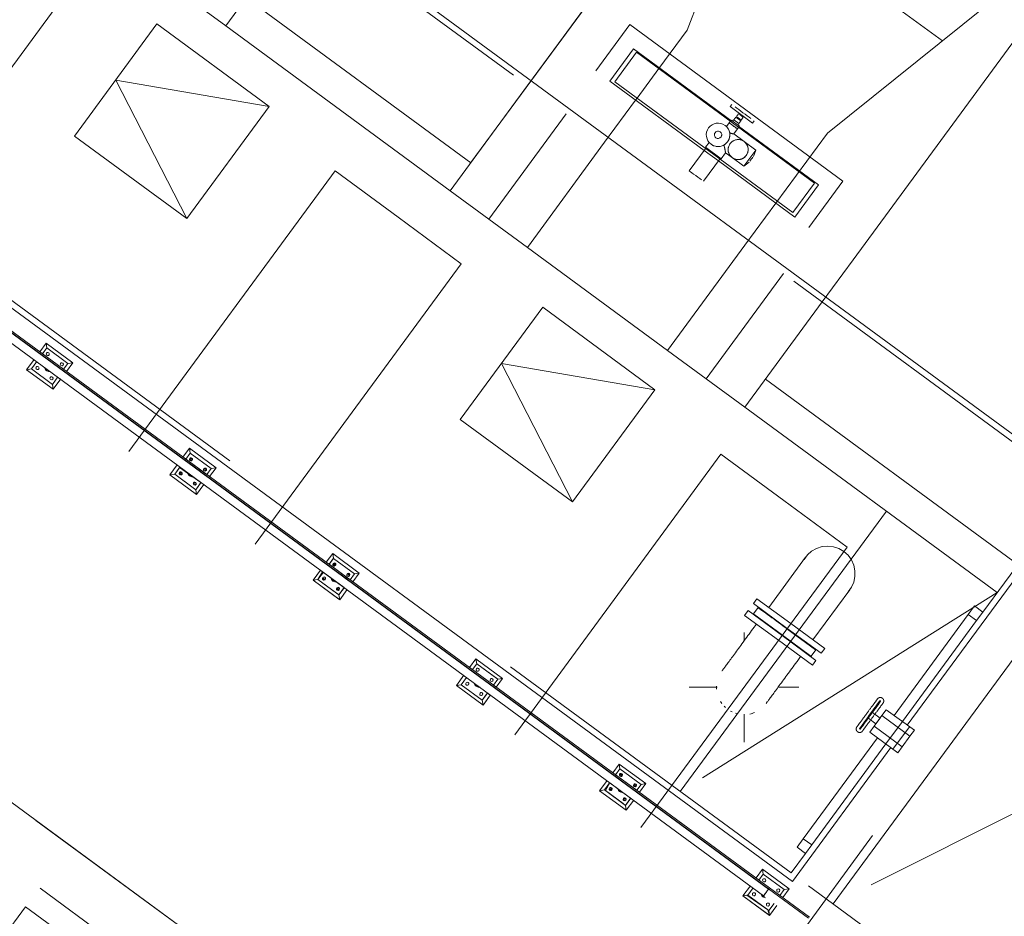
# Model space of a CAD drawing. Header units: metres. Extents: x 135583 to 135939, y 457896 to 458258.
# Tile 262 of 599: x 135781.84 to 135787.5, y 457931.47 to 457936.62. Entities that reach past the tile are written whole.
import ezdxf

# ---------------------------------------------------------------- set-up
doc = ezdxf.new("R2010")
doc.units = ezdxf.units.M
doc.linetypes.add('Hidden', pattern=[4, 2, -2])
doc.layers.add('NIEUWE INSTALLATIE', color=250, linetype='Continuous', lineweight=0)

msp = doc.modelspace()

# ---------------------------------------------------------------- linework, layer by layer
at = {"layer": 'NIEUWE INSTALLATIE', "linetype": 'Hidden'}
for p, q in [((135793.8458, 457941.6056), (135786.2969, 457931.3305)), ((135787.9013, 457933.9365), (135778.9962, 457940.4789)), ((135786.2731, 457931.7203), (135777.368, 457938.2627)), ((135784.4327, 457935.8023), (135785.8949, 457937.7927)), ((135784.4327, 457935.8023), (135785.8949, 457937.7927)), ((135784.9362, 457936.4871), (135785.8755, 457937.7657)), ((135784.9362, 457936.4871), (135785.8755, 457937.7657)), ((135786.0965, 457937.6442), (135785.6753, 457936.5643)), ((135786.0965, 457937.6442), (135785.6753, 457936.5643)), ((135787.142, 457936.5015), (135785.9829, 457937.353)), ((135787.142, 457936.5015), (135785.9829, 457937.353)), ((135783.4689, 457937.1929), (135783.0248, 457936.5884)), ((135783.4689, 457937.1929), (135783.0248, 457936.5884)), ((135775.4878, 457936.759), (135796.2394, 457921.5132)), ((135796.2394, 457921.5132), (135775.4878, 457936.759)), ((135775.4878, 457936.759), (135796.2394, 457921.5132)), ((135783.0248, 457936.5884), (135782.8032, 457936.7513)), ((135783.0248, 457936.5884), (135782.8032, 457936.7513)), ((135783.1432, 457936.7496), (135784.4329, 457935.8021)), ((135783.1432, 457936.7496), (135784.4329, 457935.8021)), ((135786.4812, 457935.9722), (135787.3859, 457936.6969)), ((135786.4812, 457935.9722), (135787.3859, 457936.6969)), ((135782.156, 457935.9548), (135782.6297, 457936.5995)), ((135782.6297, 457936.5995), (135783.2744, 457936.1259)), ((135784.3145, 457935.6409), (135783.0248, 457936.5884)), ((135784.3145, 457935.6409), (135783.0248, 457936.5884)), ((135785.6753, 457936.5643), (135785.5126, 457936.3428)), ((135785.6753, 457936.5643), (135785.5126, 457936.3428)), ((135787.5679, 457936.5223), (135786.6286, 457935.2438)), ((135787.5679, 457936.5223), (135786.6286, 457935.2438)), ((135784.7586, 457936.2454), (135784.9362, 457936.4871)), ((135784.7586, 457936.2454), (135784.9362, 457936.4871)), ((135785.2602, 457936.2677), (135785.3845, 457936.4369)), ((135785.2602, 457936.2677), (135785.3845, 457936.4369)), ((135785.3845, 457936.4369), (135786.408, 457935.685)), ((135785.3845, 457936.4369), (135786.408, 457935.685)), ((135775.5116, 457936.3692), (135795.8603, 457921.4195)), ((135775.5116, 457936.3692), (135795.8603, 457921.4195)), ((135785.5126, 457936.3428), (135785.3883, 457936.1736)), ((135785.5126, 457936.3428), (135785.3883, 457936.1736)), ((135784.3145, 457935.6409), (135784.7586, 457936.2454)), ((135784.3145, 457935.6409), (135784.7586, 457936.2454)), ((135786.2836, 457935.5158), (135785.2602, 457936.2677)), ((135786.2836, 457935.5158), (135785.2602, 457936.2677)), ((135785.3794, 457936.1615), (135785.2018, 457935.9197)), ((135785.3794, 457936.1615), (135785.2018, 457935.9197)), ((135785.3883, 457936.1736), (135785.3794, 457936.1615)), ((135785.3883, 457936.1736), (135785.3794, 457936.1615)), ((135783.2744, 457936.1259), (135782.8008, 457935.4812)), ((135784.9802, 457936.0826), (135784.5361, 457935.4781)), ((135784.9802, 457936.0826), (135784.5361, 457935.4781)), ((135782.8008, 457935.4812), (135782.156, 457935.9548)), ((135786.0077, 457935.3277), (135786.4812, 457935.9722)), ((135786.0077, 457935.3277), (135786.4812, 457935.9722)), ((135785.2018, 457935.9197), (135784.7577, 457935.3153)), ((135785.2018, 457935.9197), (135784.7577, 457935.3153)), ((135785.8553, 457935.8119), (135785.7742, 457935.8715)), ((135785.8553, 457935.8119), (135785.7742, 457935.8715)), ((135786.408, 457935.685), (135786.2836, 457935.5158)), ((135786.408, 457935.685), (135786.2836, 457935.5158)), ((135784.5361, 457935.4781), (135784.3145, 457935.6409)), ((135784.5361, 457935.4781), (135784.3145, 457935.6409)), ((135784.7577, 457935.3153), (135784.5361, 457935.4781)), ((135784.7577, 457935.3153), (135784.5361, 457935.4781)), ((135785.5636, 457934.7232), (135784.7577, 457935.3153)), ((135785.5636, 457934.7232), (135784.7577, 457935.3153)), ((135784.7578, 457935.3153), (135785.5636, 457934.7233)), ((135784.7578, 457935.3153), (135785.5636, 457934.7233)), ((135785.5636, 457934.7232), (135786.0077, 457935.3277)), ((135785.5636, 457934.7232), (135786.0077, 457935.3277)), ((135786.6286, 457935.2438), (135786.4509, 457935.002)), ((135786.6286, 457935.2438), (135786.4509, 457935.002)), ((135786.2293, 457935.1649), (135785.7853, 457934.5604)), ((135786.2293, 457935.1649), (135785.7853, 457934.5604)), ((135786.4509, 457935.002), (135786.0069, 457934.3976)), ((135786.4509, 457935.002), (135786.0069, 457934.3976)), ((135784.3722, 457934.3266), (135784.8459, 457934.9713)), ((135784.8459, 457934.9713), (135785.4906, 457934.4977)), ((135785.7853, 457934.5604), (135785.5636, 457934.7232)), ((135785.7853, 457934.5604), (135785.5636, 457934.7232)), ((135786.0069, 457934.3976), (135785.7853, 457934.5604)), ((135786.0069, 457934.3976), (135785.7853, 457934.5604)), ((135786.1253, 457934.5588), (135787.5756, 457933.4932)), ((135786.1253, 457934.5588), (135787.5756, 457933.4932)), ((135785.4906, 457934.4977), (135785.0169, 457933.853)), ((135787.4572, 457933.3321), (135786.0069, 457934.3976)), ((135787.4572, 457933.3321), (135786.0069, 457934.3976)), ((135785.0169, 457933.853), (135784.3722, 457934.3266)), ((135787.3743, 457933.2192), (135787.9013, 457933.9365)), ((135785.6364, 457932.188), (135786.8206, 457933.7998)), ((135785.6364, 457932.188), (135786.8206, 457933.7998)), ((135787.4572, 457933.3321), (135785.6364, 457932.188)), ((135787.4572, 457933.3321), (135785.6364, 457932.188)), ((135787.699, 457933.1545), (135786.5148, 457931.5427)), ((135787.699, 457933.1545), (135786.5148, 457931.5427)), ((135788.5209, 457932.5506), (135786.5148, 457931.5427)), ((135788.5209, 457932.5506), (135786.5148, 457931.5427)), ((135786.8178, 457932.4617), (135786.9125, 457932.5906)), ((135786.8178, 457932.4617), (135786.9125, 457932.5906)), ((135786.9528, 457932.561), (135786.8581, 457932.4321)), ((135786.9528, 457932.561), (135786.8581, 457932.4321)), ((135786.2731, 457931.7203), (135786.356, 457931.8331)), ((135786.3738, 457931.6463), (135786.4745, 457931.5723)), ((135786.3738, 457931.6463), (135786.4745, 457931.5723)), ((135786.4745, 457931.5723), (135788.0057, 457930.4473)), ((135786.4745, 457931.5723), (135788.0057, 457930.4473))]:
    msp.add_line(p, q, dxfattribs=at)
at = {"layer": 'NIEUWE INSTALLATIE'}
for p, q in [((135787.9502, 457933.944), (135778.9887, 457940.5278)), ((135777.3191, 457938.2552), (135786.2806, 457931.6714)), ((135777.0896, 457938.2201), (135786.1149, 457931.5894)), ((135786.1435, 457931.6283), (135777.1571, 457938.2304)), ((135777.1583, 457938.2306), (135786.144, 457931.629)), ((135786.1487, 457931.6355), (135777.1695, 457938.2323)), ((135782.1622, 457936.8499), (135780.9781, 457935.2382)), ((135782.1622, 457936.8499), (135780.9781, 457935.2382)), ((135782.156, 457935.9548), (135782.6297, 457936.5995)), ((135782.6297, 457936.5995), (135782.156, 457935.9548)), ((135782.6297, 457936.5995), (135783.2744, 457936.1259)), ((135783.2744, 457936.1259), (135782.6297, 457936.5995)), ((135785.346, 457936.5956), (135785.1506, 457936.3297)), ((135786.5709, 457935.6957), (135785.346, 457936.5956)), ((135785.3673, 457936.4558), (135785.2312, 457936.2705)), ((135785.932, 457936.0409), (135785.3673, 457936.4558)), ((135783.2744, 457936.1259), (135782.3929, 457936.2772)), ((135782.8008, 457935.4812), (135782.3929, 457936.2772)), ((135785.2312, 457936.2705), (135785.7742, 457935.8715)), ((135783.2744, 457936.1259), (135782.8008, 457935.4812)), ((135782.8008, 457935.4812), (135783.2744, 457936.1259)), ((135785.9319, 457936.1365), (135785.923, 457936.1245)), ((135785.923, 457936.1245), (135786.052, 457936.0297)), ((135785.9446, 457936.0479), (135785.9338, 457936.0427)), ((135785.9564, 457936.0641), (135785.9446, 457936.0479)), ((135785.9446, 457936.0479), (135785.9725, 457936.0274)), ((135785.9564, 457936.0641), (135785.9843, 457936.0435)), ((135785.9706, 457936.0833), (135785.9587, 457936.0672)), ((135785.9866, 457936.0467), (135785.9985, 457936.0628)), ((135785.9168, 457936.0316), (135785.901, 457936.01)), ((135785.9281, 457936.0469), (135785.9168, 457936.0316)), ((135785.9168, 457936.0316), (135785.9652, 457935.9961)), ((135785.9281, 457936.0469), (135785.9764, 457936.0114)), ((135785.9439, 457935.967), (135785.9652, 457935.9961)), ((135785.9652, 457935.9961), (135785.9764, 457936.0114)), ((135786.4311, 457935.6743), (135785.9704, 457936.0128)), ((135785.9707, 457936.0156), (135785.9725, 457936.0274)), ((135785.9725, 457936.0274), (135785.9843, 457936.0435)), ((135786.052, 457936.0297), (135786.0608, 457936.0418)), ((135782.8008, 457935.4812), (135782.156, 457935.9548)), ((135782.156, 457935.9548), (135782.8008, 457935.4812)), ((135786.0027, 457935.9238), (135785.9439, 457935.967)), ((135785.7857, 457935.8878), (135785.6881, 457935.7548)), ((135785.802, 457935.9184), (135785.7817, 457935.8907)), ((135785.7817, 457935.8907), (135785.8712, 457935.825)), ((135786.0704, 457935.8741), (135786.0027, 457935.9238)), ((135785.7694, 457935.695), (135785.8671, 457935.828)), ((135785.8712, 457935.825), (135785.8963, 457935.8593)), ((135785.8963, 457935.8593), (135785.9346, 457935.8312)), ((135785.9346, 457935.8312), (135786.0023, 457935.7814)), ((135786.0704, 457935.8741), (135786.0023, 457935.7814)), ((135786.0562, 457935.838), (135786.0704, 457935.8741)), ((135785.8553, 457935.8119), (135786.2949, 457935.4889)), ((135786.0023, 457935.7814), (135786.0326, 457935.8057)), ((135782.469, 457934.1428), (135783.6531, 457935.7546)), ((135782.469, 457934.1428), (135783.6531, 457935.7546)), ((135783.6531, 457935.7546), (135784.0157, 457935.4882)), ((135783.6531, 457935.7546), (135784.0157, 457935.4882)), ((135786.2949, 457935.4889), (135786.4311, 457935.6743)), ((135786.3755, 457935.4297), (135786.5709, 457935.6957)), ((135784.0157, 457935.4882), (135784.3784, 457935.2217)), ((135784.0157, 457935.4882), (135784.3784, 457935.2217)), ((135784.3784, 457935.2217), (135783.1943, 457933.61)), ((135784.3784, 457935.2217), (135783.1943, 457933.61)), ((135784.3722, 457934.3266), (135784.8459, 457934.9713)), ((135784.8459, 457934.9713), (135784.3722, 457934.3266)), ((135784.8459, 457934.9713), (135785.4906, 457934.4977)), ((135785.4906, 457934.4977), (135784.8459, 457934.9713)), ((135781.9931, 457934.7654), (135781.9564, 457934.7155)), ((135781.9931, 457934.7654), (135781.9973, 457934.7375)), ((135782.1462, 457934.6529), (135781.9931, 457934.7654)), ((135781.9725, 457934.7036), (135781.9973, 457934.7375)), ((135781.9973, 457934.7375), (135782.1182, 457934.6487)), ((135781.9244, 457934.672), (135781.8806, 457934.6123)), ((135781.9085, 457934.6166), (135781.9406, 457934.6602)), ((135782.1182, 457934.6487), (135782.0934, 457934.6148)), ((135782.1095, 457934.603), (135782.1462, 457934.6529)), ((135782.1462, 457934.6529), (135782.1182, 457934.6487)), ((135785.4906, 457934.4977), (135784.6091, 457934.649)), ((135785.0169, 457933.853), (135784.6091, 457934.649)), ((135781.9085, 457934.6166), (135781.8806, 457934.6123)), ((135781.8806, 457934.6123), (135782.0337, 457934.4998)), ((135782.0294, 457934.5278), (135781.9085, 457934.6166)), ((135782.0614, 457934.5714), (135782.0294, 457934.5278)), ((135782.0337, 457934.4998), (135782.0294, 457934.5278)), ((135782.0337, 457934.4998), (135782.0776, 457934.5595)), ((135785.4906, 457934.4977), (135785.0169, 457933.853)), ((135785.0169, 457933.853), (135785.4906, 457934.4977)), ((135785.0169, 457933.853), (135784.3722, 457934.3266)), ((135784.3722, 457934.3266), (135785.0169, 457933.853)), ((135782.8162, 457934.1607), (135782.7795, 457934.1107)), ((135782.7956, 457934.0989), (135782.8205, 457934.1327)), ((135782.8202, 457934.1323), (135782.7956, 457934.0989)), ((135782.8162, 457934.1607), (135782.8205, 457934.1327)), ((135782.9693, 457934.0482), (135782.8162, 457934.1607)), ((135782.9414, 457934.0439), (135782.8202, 457934.1323)), ((135782.8205, 457934.1327), (135782.9414, 457934.0439)), ((135784.6851, 457932.5146), (135785.8693, 457934.1264)), ((135784.6851, 457932.5146), (135785.8693, 457934.1264)), ((135785.8693, 457934.1264), (135786.2319, 457933.86)), ((135785.8693, 457934.1264), (135786.2319, 457933.86)), ((135782.7956, 457934.0989), (135782.8977, 457934.0239)), ((135782.8249, 457934.0888), (135782.8221, 457934.1038)), ((135782.8221, 457934.1038), (135782.8348, 457934.0968)), ((135782.8291, 457934.0922), (135782.8249, 457934.0888)), ((135782.8348, 457934.0968), (135782.8291, 457934.0922)), ((135782.7467, 457934.0661), (135782.7037, 457934.0076)), ((135782.7317, 457934.0118), (135782.7037, 457934.0076)), ((135782.7317, 457934.0118), (135782.7628, 457934.0542)), ((135782.7603, 457934.0507), (135782.7317, 457934.0118)), ((135782.7317, 457934.0118), (135782.8383, 457933.9335)), ((135782.8526, 457933.923), (135782.7317, 457934.0118)), ((135782.7577, 457934.0158), (135782.7737, 457934.0228)), ((135782.7634, 457934.0088), (135782.7577, 457934.0158)), ((135782.8813, 457933.965), (135782.7603, 457934.0507)), ((135782.7737, 457934.0228), (135782.7634, 457934.0088)), ((135782.9118, 457934.0036), (135782.8827, 457934.0239)), ((135782.8827, 457934.0239), (135782.9113, 457934.0029)), ((135782.8977, 457934.0239), (135782.9165, 457934.0101)), ((135782.9121, 457934.0315), (135782.9008, 457934.0456)), ((135782.9008, 457934.0456), (135782.9147, 457934.0422)), ((135782.9147, 457934.0422), (135782.9121, 457934.0315)), ((135782.9165, 457934.0101), (135782.9414, 457934.0439)), ((135782.9414, 457934.0439), (135782.9165, 457934.0101)), ((135782.9326, 457933.9982), (135782.9693, 457934.0482)), ((135782.9693, 457934.0482), (135782.9414, 457934.0439)), ((135782.7037, 457934.0076), (135782.8568, 457933.8951)), ((135782.8383, 457933.959), (135782.8542, 457933.9636)), ((135782.8528, 457933.9509), (135782.8383, 457933.959)), ((135782.8837, 457933.9654), (135782.8526, 457933.923)), ((135782.8526, 457933.923), (135782.8813, 457933.965)), ((135782.8542, 457933.9636), (135782.8528, 457933.9509)), ((135782.9113, 457934.0029), (135782.9118, 457934.0036)), ((135782.8383, 457933.9335), (135782.8526, 457933.923)), ((135782.8568, 457933.8951), (135782.8526, 457933.923)), ((135782.8568, 457933.8951), (135782.8998, 457933.9535)), ((135786.9407, 457932.5699), (135787.9502, 457933.944)), ((135786.2319, 457933.86), (135786.5946, 457933.5936)), ((135786.2319, 457933.86), (135786.5946, 457933.5936)), ((135786.5946, 457933.5936), (135785.4104, 457931.9818)), ((135786.5946, 457933.5936), (135785.4104, 457931.9818)), ((135783.6394, 457933.5559), (135783.6027, 457933.506)), ((135783.6394, 457933.5559), (135783.6027, 457933.506)), ((135783.6027, 457933.506), (135783.6177, 457933.4949)), ((135783.6188, 457933.4941), (135783.6434, 457933.5298)), ((135783.6188, 457933.4941), (135783.6436, 457933.528)), ((135783.6434, 457933.5276), (135783.6188, 457933.4941)), ((135783.6434, 457933.5298), (135783.6394, 457933.5559)), ((135783.6394, 457933.5559), (135783.6436, 457933.528)), ((135783.7925, 457933.4434), (135783.6394, 457933.5559)), ((135783.7645, 457933.4392), (135783.6434, 457933.5276)), ((135783.6436, 457933.528), (135783.7645, 457933.4392)), ((135786.3561, 457933.5349), (135786.1444, 457933.2468)), ((135783.5697, 457933.4611), (135783.5269, 457933.4028)), ((135783.5688, 457933.4599), (135783.5542, 457933.4401)), ((135783.5548, 457933.4071), (135783.5804, 457933.4514)), ((135783.5548, 457933.4071), (135783.5858, 457933.4493)), ((135783.585, 457933.4481), (135783.5548, 457933.4071)), ((135783.5804, 457933.4514), (135783.5688, 457933.4599)), ((135783.7045, 457933.3603), (135783.585, 457933.4481)), ((135783.6141, 457933.4877), (135783.6027, 457933.4949)), ((135783.6027, 457933.4949), (135783.6136, 457933.487)), ((135783.6136, 457933.487), (135783.6141, 457933.4877)), ((135783.6177, 457933.4949), (135783.6188, 457933.4941)), ((135783.6188, 457933.4941), (135783.7208, 457933.4192)), ((135783.648, 457933.4841), (135783.6452, 457933.499)), ((135783.6452, 457933.499), (135783.6579, 457933.492)), ((135783.6579, 457933.492), (135783.6452, 457933.4936)), ((135783.6452, 457933.4936), (135783.648, 457933.4841)), ((135783.648, 457933.4841), (135783.6579, 457933.492)), ((135783.6522, 457933.4874), (135783.648, 457933.4841)), ((135783.6579, 457933.492), (135783.6522, 457933.4874)), ((135783.5542, 457933.4401), (135783.5269, 457933.4028)), ((135783.5269, 457933.4028), (135783.5548, 457933.4071)), ((135783.5548, 457933.4071), (135783.5269, 457933.4028)), ((135783.5548, 457933.4071), (135783.5269, 457933.4028)), ((135783.5269, 457933.4028), (135783.6757, 457933.2935)), ((135783.5269, 457933.4028), (135783.68, 457933.2903)), ((135783.6757, 457933.3183), (135783.5548, 457933.4071)), ((135783.5548, 457933.4071), (135783.6614, 457933.3288)), ((135783.6757, 457933.3183), (135783.5548, 457933.4071)), ((135783.5879, 457933.4141), (135783.5809, 457933.4111)), ((135783.5809, 457933.4111), (135783.5918, 457933.4112)), ((135783.5809, 457933.4111), (135783.5865, 457933.404)), ((135783.5865, 457933.404), (135783.5809, 457933.4111)), ((135783.5865, 457933.404), (135783.5879, 457933.4141)), ((135783.5918, 457933.4112), (135783.5865, 457933.404)), ((135783.7349, 457933.3989), (135783.7059, 457933.4192)), ((135783.7059, 457933.4192), (135783.7344, 457933.3982)), ((135783.7208, 457933.4192), (135783.7397, 457933.4053)), ((135783.7378, 457933.4374), (135783.724, 457933.4408)), ((135783.724, 457933.4408), (135783.7352, 457933.4268)), ((135783.7352, 457933.4268), (135783.724, 457933.4408)), ((135783.724, 457933.4408), (135783.7378, 457933.4374)), ((135783.7344, 457933.3982), (135783.7349, 457933.3989)), ((135783.7352, 457933.4268), (135783.7378, 457933.4374)), ((135783.7378, 457933.4374), (135783.7352, 457933.4268)), ((135783.7397, 457933.4053), (135783.7645, 457933.4392)), ((135783.7645, 457933.4392), (135783.7397, 457933.4053)), ((135783.7558, 457933.3935), (135783.7925, 457933.4434)), ((135783.7925, 457933.4434), (135783.7645, 457933.4392)), ((135783.6774, 457933.3588), (135783.6614, 457933.3542)), ((135783.6614, 457933.3542), (135783.676, 457933.3462)), ((135783.6646, 457933.3551), (135783.6774, 457933.3588)), ((135783.676, 457933.3462), (135783.6646, 457933.3551)), ((135783.7067, 457933.3604), (135783.6757, 457933.3183)), ((135783.6757, 457933.3183), (135783.7045, 457933.3603)), ((135783.676, 457933.3462), (135783.6774, 457933.3588)), ((135783.6774, 457933.3588), (135783.676, 457933.3464)), ((135783.676, 457933.3464), (135783.676, 457933.3462)), ((135783.68, 457933.2903), (135783.7228, 457933.3486)), ((135786.3982, 457933.0603), (135786.6099, 457933.3484)), ((135783.6614, 457933.3288), (135783.6757, 457933.3183)), ((135783.68, 457933.2903), (135783.6757, 457933.3183)), ((135783.68, 457933.2903), (135783.6757, 457933.3183)), ((135783.6757, 457933.2935), (135783.68, 457933.2903)), ((135786.0767, 457933.2965), (135786.0566, 457933.2691)), ((135786.2713, 457933.1535), (135786.0767, 457933.2965)), ((135786.0264, 457933.228), (135786.0062, 457933.2006)), ((135786.221, 457933.085), (135786.0264, 457933.228)), ((135786.2512, 457933.1261), (135786.0566, 457933.2691)), ((135786.0842, 457933.2451), (135786.0576, 457933.2088)), ((135786.1243, 457933.2194), (135786.1225, 457933.217)), ((135787.326, 457933.2548), (135787.2904, 457933.2064)), ((135787.3743, 457933.2192), (135787.326, 457933.2548)), ((135787.3388, 457933.1709), (135787.3743, 457933.2192)), ((135786.2009, 457933.0576), (135786.0062, 457933.2006)), ((135786.2228, 457933.0875), (135786.0588, 457933.2079)), ((135786.0958, 457933.1807), (135786.0941, 457933.1783)), ((135786.8642, 457932.6262), (135787.2904, 457933.2064)), ((135787.3388, 457933.1709), (135786.9125, 457932.5907)), ((135787.3388, 457933.1709), (135787.2904, 457933.2064)), ((135787.2904, 457933.2064), (135787.3388, 457933.1709)), ((135786.0739, 457933.1509), (135786.0532, 457933.1227)), ((135786.4134, 457933.0032), (135786.2494, 457933.1237)), ((135786.4458, 457932.9832), (135786.2512, 457933.1261)), ((135786.4659, 457933.0106), (135786.2713, 457933.1535)), ((135786.0025, 457933.0532), (135786.0025, 457933.1027)), ((135786.3955, 457932.9147), (135786.2009, 457933.0576)), ((135786.4156, 457932.9421), (135786.221, 457933.085)), ((135786.3868, 457932.967), (135786.2228, 457933.0875)), ((135786.3479, 457932.9918), (135786.3497, 457932.9942)), ((135786.3763, 457933.0305), (135786.3781, 457933.0329)), ((135786.388, 457932.9661), (135786.4146, 457933.0023)), ((135786.4458, 457932.9832), (135786.4659, 457933.0106)), ((135784.4625, 457932.9512), (135784.4258, 457932.9012)), ((135784.6156, 457932.8387), (135784.4625, 457932.9512)), ((135784.4625, 457932.9512), (135784.4668, 457932.9232)), ((135784.4625, 457932.9512), (135784.4668, 457932.9232)), ((135784.6156, 457932.8387), (135784.4625, 457932.9512)), ((135786.3071, 457932.9362), (135786.3278, 457932.9644)), ((135786.3955, 457932.9147), (135786.4156, 457932.9421)), ((135784.4419, 457932.8894), (135784.4668, 457932.9232)), ((135784.4668, 457932.9232), (135784.583, 457932.8378)), ((135784.4668, 457932.9232), (135784.5877, 457932.8344)), ((135784.3928, 457932.8562), (135784.35, 457932.798)), ((135784.378, 457932.8023), (135784.4089, 457932.8443)), ((135784.5877, 457932.8344), (135784.5628, 457932.8006)), ((135784.5877, 457932.8344), (135784.5628, 457932.8006)), ((135784.579, 457932.7887), (135784.6156, 457932.8387)), ((135784.579, 457932.7887), (135784.6156, 457932.8387)), ((135784.583, 457932.8378), (135784.5877, 457932.8344)), ((135784.5877, 457932.8344), (135784.6156, 457932.8387)), ((135784.6156, 457932.8387), (135784.5877, 457932.8344)), ((135784.6156, 457932.8387), (135784.5877, 457932.8344)), ((135784.378, 457932.8023), (135784.35, 457932.798)), ((135784.35, 457932.798), (135784.5032, 457932.6856)), ((135784.4989, 457932.7135), (135784.378, 457932.8023)), ((135784.5628, 457932.8006), (135784.5749, 457932.7917)), ((135784.5702, 457932.7852), (135784.5697, 457932.7845)), ((135784.5697, 457932.7845), (135784.5737, 457932.7816)), ((135784.5737, 457932.7816), (135784.5702, 457932.7852)), ((135784.5749, 457932.7917), (135784.579, 457932.7887)), ((135785.6875, 457932.7877), (135785.8474, 457932.7877)), ((135786.1965, 457932.7877), (135786.3175, 457932.7877)), ((135784.5297, 457932.7555), (135784.4989, 457932.7135)), ((135784.529, 457932.7545), (135784.4989, 457932.7135)), ((135784.4989, 457932.7135), (135784.5032, 457932.6856)), ((135784.5032, 457932.6856), (135784.4989, 457932.7135)), ((135784.5032, 457932.6856), (135784.5458, 457932.7437)), ((135784.5032, 457932.6856), (135784.5451, 457932.7427)), ((135784.5451, 457932.7427), (135784.529, 457932.7545)), ((135786.7581, 457932.6761), (135786.7832, 457932.7102)), ((135786.7872, 457932.7073), (135786.7832, 457932.7102)), ((135786.7875, 457932.7076), (135786.7835, 457932.7106)), ((135786.7581, 457932.676), (135786.7621, 457932.6731)), ((135786.7872, 457932.7073), (135786.7621, 457932.6731)), ((135786.7875, 457932.7076), (135786.7872, 457932.7073)), ((135786.7947, 457932.6245), (135786.8198, 457932.6587)), ((135786.981, 457932.5403), (135786.8198, 457932.6587)), ((135786.0025, 457932.4727), (135786.0025, 457932.6335)), ((135786.7091, 457932.601), (135786.707, 457932.598)), ((135786.717, 457932.6117), (135786.7209, 457932.617)), ((135786.7606, 457932.5782), (135786.7194, 457932.6085)), ((135786.7281, 457932.6268), (135786.7241, 457932.6298)), ((135786.7241, 457932.6298), (135786.7281, 457932.6268)), ((135786.7281, 457932.6268), (135786.7241, 457932.6298)), ((135786.7843, 457932.6104), (135786.74, 457932.643)), ((135786.7502, 457932.564), (135786.7947, 457932.6245)), ((135786.7843, 457932.6104), (135786.7606, 457932.5782)), ((135786.9559, 457932.5061), (135786.7947, 457932.6245)), ((135786.6649, 457932.5492), (135786.6651, 457932.5495)), ((135786.6649, 457932.5492), (135786.6689, 457932.5462)), ((135786.6651, 457932.5495), (135786.6901, 457932.5835)), ((135786.6651, 457932.5495), (135786.6692, 457932.5466)), ((135786.6779, 457932.5585), (135786.6692, 457932.5466)), ((135786.6942, 457932.5806), (135786.6851, 457932.5682)), ((135786.6942, 457932.5806), (135786.6902, 457932.5836)), ((135786.7251, 457932.5298), (135786.7502, 457932.564)), ((135786.9114, 457932.4456), (135786.7502, 457932.564)), ((135786.981, 457932.5403), (135786.9559, 457932.5061)), ((135786.3431, 457931.917), (135786.7694, 457932.4972)), ((135786.8863, 457932.4114), (135786.7251, 457932.5298)), ((135786.9559, 457932.5061), (135786.9114, 457932.4456)), ((135786.2806, 457931.6714), (135786.846, 457932.441)), ((135786.8178, 457932.4617), (135786.3915, 457931.8815)), ((135786.9114, 457932.4456), (135786.8863, 457932.4114)), ((135785.2857, 457932.3464), (135785.249, 457932.2965)), ((135785.2651, 457932.2846), (135785.29, 457932.3184)), ((135785.2897, 457932.3181), (135785.2651, 457932.2846)), ((135785.2857, 457932.3464), (135785.29, 457932.3184)), ((135785.4388, 457932.2339), (135785.2857, 457932.3464)), ((135785.4108, 457932.2296), (135785.2897, 457932.3181)), ((135785.29, 457932.3184), (135785.4108, 457932.2296)), ((135785.2651, 457932.2846), (135785.3671, 457932.2097)), ((135785.2943, 457932.2746), (135785.2916, 457932.2895)), ((135785.2916, 457932.2895), (135785.3016, 457932.2804)), ((135785.2985, 457932.2779), (135785.2943, 457932.2746)), ((135785.3016, 457932.2804), (135785.2985, 457932.2779)), ((135785.2158, 457932.2513), (135785.1732, 457932.1933)), ((135785.2012, 457932.1976), (135785.2319, 457932.2394)), ((135785.2313, 457932.2386), (135785.2058, 457932.1941)), ((135785.2272, 457932.2015), (135785.2431, 457932.2085)), ((135785.2328, 457932.1945), (135785.2272, 457932.2015)), ((135785.3508, 457932.1508), (135785.2313, 457932.2386)), ((135785.2431, 457932.2085), (135785.2328, 457932.1945)), ((135785.3813, 457932.1894), (135785.3522, 457932.2097)), ((135785.3522, 457932.2097), (135785.3807, 457932.1887)), ((135785.3671, 457932.2097), (135785.386, 457932.1958)), ((135785.3815, 457932.2173), (135785.3703, 457932.2313)), ((135785.3703, 457932.2313), (135785.3841, 457932.2279)), ((135785.3821, 457932.2197), (135785.3815, 457932.2173)), ((135785.3841, 457932.2279), (135785.3821, 457932.2197)), ((135785.386, 457932.1958), (135785.4108, 457932.2296)), ((135785.4108, 457932.2296), (135785.386, 457932.1958)), ((135785.4021, 457932.184), (135785.4388, 457932.2339)), ((135785.4388, 457932.2339), (135785.4108, 457932.2296)), ((135785.2012, 457932.1976), (135785.1732, 457932.1933)), ((135785.1732, 457932.1933), (135785.3263, 457932.0808)), ((135785.322, 457932.1088), (135785.2012, 457932.1976)), ((135785.2058, 457932.1941), (135785.3077, 457932.1193)), ((135785.3077, 457932.1447), (135785.3237, 457932.1493)), ((135785.3223, 457932.1367), (135785.3077, 457932.1447)), ((135785.322, 457932.1088), (135785.3508, 457932.1508)), ((135785.3528, 457932.1506), (135785.322, 457932.1088)), ((135785.3237, 457932.1493), (135785.3223, 457932.1367)), ((135785.3807, 457932.1887), (135785.3813, 457932.1894)), ((135785.3077, 457932.1193), (135785.322, 457932.1088)), ((135785.3263, 457932.0808), (135785.322, 457932.1088)), ((135785.3263, 457932.0808), (135785.3689, 457932.1387)), ((135786.3431, 457931.917), (135786.3076, 457931.8686)), ((135786.3076, 457931.8686), (135786.356, 457931.8331)), ((135786.3431, 457931.917), (135786.3915, 457931.8815)), ((135786.3915, 457931.8815), (135786.3431, 457931.917)), ((135786.356, 457931.8331), (135786.3915, 457931.8815)), ((135786.1088, 457931.7417), (135786.0721, 457931.6917)), ((135786.0883, 457931.6799), (135786.1131, 457931.7137)), ((135786.1088, 457931.7417), (135786.1131, 457931.7137)), ((135786.262, 457931.6292), (135786.1088, 457931.7417)), ((135786.1131, 457931.7137), (135786.234, 457931.6249)), ((135786.0388, 457931.6463), (135785.9963, 457931.5885)), ((135786.1487, 457931.6355), (135786.144, 457931.629)), ((135786.144, 457931.629), (135786.1487, 457931.6354)), ((135786.3784, 457931.4667), (135786.1487, 457931.6354)), ((135786.0243, 457931.5928), (135785.9963, 457931.5885)), ((135785.9963, 457931.5885), (135786.1495, 457931.476)), ((135786.0243, 457931.5928), (135786.0549, 457931.6345)), ((135786.1452, 457931.504), (135786.0243, 457931.5928)), ((135786.1292, 457931.6088), (135786.1149, 457931.5894)), ((135786.1435, 457931.6283), (135786.1255, 457931.6038)), ((135786.144, 457931.629), (135786.3736, 457931.4603)), ((135786.234, 457931.6249), (135786.2091, 457931.591)), ((135786.2253, 457931.5792), (135786.262, 457931.6292)), ((135786.262, 457931.6292), (135786.234, 457931.6249)), ((135781.8746, 457931.5266), (135781.2233, 457930.6401)), ((135782.761, 457930.8753), (135781.8746, 457931.5266)), ((135786.1748, 457931.5442), (135786.1452, 457931.504)), ((135786.1495, 457931.476), (135786.1919, 457931.5338)), ((135786.1495, 457931.476), (135786.1452, 457931.504))]:
    msp.add_line(p, q, dxfattribs=at)
at = {"layer": 'NIEUWE INSTALLATIE', "extrusion": (0, 0, -1)}
for p, q in [((135786.0191, 457931.592), (135785.9963, 457931.5885)), ((135785.9963, 457931.5885), (135786.1452, 457931.4792)), ((135786.1402, 457931.5077), (135786.0191, 457931.592)), ((135786.1495, 457931.476), (135786.1402, 457931.5077)), ((135786.1452, 457931.4792), (135786.1495, 457931.476))]:
    msp.add_line(p, q, dxfattribs=at)
at = {"layer": 'NIEUWE INSTALLATIE', "flags": 128}
for points in [[(135786.5762, 457933.5686), (135786.5478, 457933.5852), (135786.5165, 457933.5955), (135786.4838, 457933.5991), (135786.4511, 457933.5959), (135786.4197, 457933.5859), (135786.3911, 457933.5696), (135786.3665, 457933.5477), (135786.3477, 457933.5223)], [(135786.6004, 457933.3367), (135786.619, 457933.3622), (135786.6325, 457933.3922), (135786.6395, 457933.4243), (135786.6397, 457933.4573), (135786.633, 457933.4895), (135786.6198, 457933.5197), (135786.6006, 457933.5464), (135786.5762, 457933.5686)], [(135786.0532, 457933.1227), (135786.0461, 457933.113), (135786.039, 457933.1034), (135786.0319, 457933.0937), (135786.0249, 457933.0842), (135786.0179, 457933.0747), (135786.011, 457933.0652), (135786.0041, 457933.0559), (135785.9973, 457933.0466), (135785.9906, 457933.0375), (135785.984, 457933.0285), (135785.9776, 457933.0197), (135785.9712, 457933.011), (135785.965, 457933.0026), (135785.9589, 457932.9943), (135785.9529, 457932.9862), (135785.9471, 457932.9783), (135785.9415, 457932.9707), (135785.9361, 457932.9633), (135785.9308, 457932.9561), (135785.9258, 457932.9493), (135785.9209, 457932.9427), (135785.9163, 457932.9363), (135785.9119, 457932.9303), (135785.9077, 457932.9246), (135785.9037, 457932.9192), (135785.9, 457932.9142), (135785.8966, 457932.9095), (135785.8933, 457932.9051), (135785.8904, 457932.901), (135785.8877, 457932.8973), (135785.8852, 457932.894), (135785.883, 457932.8911), (135785.8811, 457932.8885), (135785.8795, 457932.8863), (135785.8782, 457932.8844), (135785.8771, 457932.883), (135785.8763, 457932.8819), (135785.8758, 457932.8812)], [(135786.1294, 457932.6944), (135786.13, 457932.6952), (135786.1307, 457932.6962), (135786.1317, 457932.6975), (135786.133, 457932.6992), (135786.1345, 457932.7013), (135786.1364, 457932.7038), (135786.1385, 457932.7067), (135786.1408, 457932.7099), (135786.1435, 457932.7135), (135786.1464, 457932.7174), (135786.1495, 457932.7217), (135786.1529, 457932.7264), (135786.1566, 457932.7313), (135786.1605, 457932.7366), (135786.1646, 457932.7423), (135786.169, 457932.7482), (135786.1735, 457932.7544), (135786.1783, 457932.7609), (135786.1833, 457932.7677), (135786.1885, 457932.7748), (135786.1939, 457932.7821), (135786.1995, 457932.7897), (135786.2052, 457932.7975), (135786.2111, 457932.8056), (135786.2171, 457932.8138), (135786.2233, 457932.8222), (135786.2297, 457932.8308), (135786.2361, 457932.8396), (135786.2427, 457932.8486), (135786.2494, 457932.8577), (135786.2561, 457932.8669), (135786.263, 457932.8762), (135786.2699, 457932.8856), (135786.2769, 457932.8951), (135786.2839, 457932.9046), (135786.291, 457932.9143), (135786.298, 457932.9239), (135786.3051, 457932.9336), (135786.3071, 457932.9362)], [(135786.7692, 457932.7207), (135786.7688, 457932.7202), (135786.768, 457932.7191), (135786.7675, 457932.7184), (135786.7669, 457932.7176), (135786.7662, 457932.7167), (135786.7654, 457932.7156), (135786.7645, 457932.7144), (135786.7636, 457932.7131), (135786.7625, 457932.7116), (135786.7614, 457932.7101), (135786.7602, 457932.7084), (135786.7589, 457932.7067), (135786.7575, 457932.7048), (135786.7561, 457932.7028), (135786.7545, 457932.7007), (135786.7529, 457932.6986), (135786.7513, 457932.6963), (135786.7495, 457932.6939), (135786.7477, 457932.6915), (135786.7459, 457932.689), (135786.744, 457932.6864), (135786.742, 457932.6837), (135786.74, 457932.6809), (135786.7379, 457932.6781), (135786.7358, 457932.6753), (135786.7337, 457932.6723), (135786.7315, 457932.6694), (135786.7292, 457932.6663), (135786.727, 457932.6633), (135786.7247, 457932.6602), (135786.7224, 457932.657), (135786.7201, 457932.6539), (135786.7177, 457932.6507), (135786.7154, 457932.6475), (135786.713, 457932.6442), (135786.7107, 457932.641), (135786.7083, 457932.6378), (135786.7059, 457932.6346), (135786.7036, 457932.6314), (135786.7012, 457932.6282), (135786.6989, 457932.625), (135786.6966, 457932.6218), (135786.6943, 457932.6187), (135786.692, 457932.6156), (135786.6898, 457932.6126), (135786.6875, 457932.6096), (135786.6854, 457932.6066), (135786.6832, 457932.6037), (135786.6812, 457932.6009), (135786.6791, 457932.5981), (135786.6771, 457932.5954), (135786.6752, 457932.5927), (135786.6733, 457932.5902), (135786.6715, 457932.5877), (135786.6697, 457932.5853), (135786.668, 457932.583), (135786.6664, 457932.5807), (135786.6648, 457932.5786), (135786.6633, 457932.5766), (135786.6619, 457932.5746), (135786.6605, 457932.5728), (135786.6593, 457932.5711), (135786.6581, 457932.5695), (135786.657, 457932.568), (135786.656, 457932.5666), (135786.6551, 457932.5654), (135786.6542, 457932.5642), (135786.6535, 457932.5632), (135786.6528, 457932.5623), (135786.6523, 457932.5615), (135786.6518, 457932.5609), (135786.6511, 457932.56)], [(135786.7654, 457932.7156), (135786.7665, 457932.7171), (135786.7672, 457932.718), (135786.7678, 457932.7188), (135786.7682, 457932.7194), (135786.7689, 457932.7203)], [(135786.7692, 457932.7207), (135786.7697, 457932.7214), (135786.7702, 457932.722), (135786.7708, 457932.7226), (135786.7713, 457932.7232), (135786.7719, 457932.7237), (135786.7725, 457932.7242), (135786.7731, 457932.7247), (135786.7738, 457932.7252), (135786.7744, 457932.7257), (135786.7751, 457932.7261), (135786.7758, 457932.7265), (135786.7765, 457932.7268), (135786.7772, 457932.7272), (135786.778, 457932.7275), (135786.7787, 457932.7278), (135786.7795, 457932.728), (135786.7803, 457932.7282), (135786.781, 457932.7284), (135786.7818, 457932.7286), (135786.7826, 457932.7287), (135786.7834, 457932.7288), (135786.7842, 457932.7289), (135786.785, 457932.7289), (135786.7858, 457932.7289), (135786.7866, 457932.7289), (135786.7874, 457932.7288), (135786.7882, 457932.7287), (135786.789, 457932.7286), (135786.7898, 457932.7284), (135786.7905, 457932.7282), (135786.7913, 457932.728), (135786.7921, 457932.7277), (135786.7928, 457932.7275), (135786.7935, 457932.7271), (135786.7943, 457932.7268), (135786.795, 457932.7264), (135786.7957, 457932.726), (135786.7963, 457932.7256), (135786.797, 457932.7251)], [(135786.7972, 457932.725), (135786.7978, 457932.7245), (135786.7984, 457932.724), (135786.799, 457932.7235), (135786.7996, 457932.7229), (135786.8001, 457932.7223), (135786.8007, 457932.7217), (135786.8012, 457932.7211), (135786.8016, 457932.7205), (135786.8021, 457932.7198), (135786.8025, 457932.7191), (135786.8029, 457932.7184), (135786.8033, 457932.7177), (135786.8036, 457932.717), (135786.8039, 457932.7163), (135786.8042, 457932.7155), (135786.8045, 457932.7148), (135786.8047, 457932.714), (135786.8049, 457932.7132), (135786.805, 457932.7124), (135786.8051, 457932.7116), (135786.8052, 457932.7108), (135786.8053, 457932.71), (135786.8053, 457932.7092), (135786.8053, 457932.7084), (135786.8053, 457932.7076), (135786.8052, 457932.7068), (135786.8051, 457932.7061), (135786.805, 457932.7053), (135786.8048, 457932.7045), (135786.8047, 457932.7037), (135786.8044, 457932.7029), (135786.8042, 457932.7022), (135786.8039, 457932.7014), (135786.8036, 457932.7007), (135786.8032, 457932.7), (135786.8029, 457932.6993), (135786.8025, 457932.6986), (135786.802, 457932.6979), (135786.8016, 457932.6972)], [(135786.683, 457932.5359), (135786.6835, 457932.5365), (135786.6842, 457932.5375), (135786.6847, 457932.5382), (135786.6853, 457932.539), (135786.686, 457932.54), (135786.6868, 457932.541), (135786.6877, 457932.5422), (135786.6887, 457932.5436), (135786.6897, 457932.545), (135786.6909, 457932.5465), (135786.6921, 457932.5482), (135786.6934, 457932.55), (135786.6948, 457932.5518), (135786.6962, 457932.5538), (135786.6977, 457932.5559), (135786.6993, 457932.5581), (135786.701, 457932.5603), (135786.7027, 457932.5627), (135786.7045, 457932.5651), (135786.7064, 457932.5676), (135786.7083, 457932.5703), (135786.7103, 457932.5729), (135786.7123, 457932.5757), (135786.7143, 457932.5785), (135786.7165, 457932.5814), (135786.7186, 457932.5843), (135786.7208, 457932.5873), (135786.723, 457932.5903), (135786.7253, 457932.5934), (135786.7276, 457932.5965), (135786.7299, 457932.5996), (135786.7322, 457932.6028), (135786.7345, 457932.606), (135786.7369, 457932.6092), (135786.7392, 457932.6124), (135786.7416, 457932.6156), (135786.744, 457932.6188), (135786.7463, 457932.622), (135786.7487, 457932.6253), (135786.751, 457932.6285), (135786.7534, 457932.6316), (135786.7557, 457932.6348), (135786.758, 457932.6379), (135786.7603, 457932.641), (135786.7625, 457932.644), (135786.7647, 457932.6471), (135786.7669, 457932.65), (135786.769, 457932.6529), (135786.7711, 457932.6558), (135786.7732, 457932.6585), (135786.7751, 457932.6613), (135786.7771, 457932.6639), (135786.779, 457932.6665), (135786.7808, 457932.669), (135786.7826, 457932.6714), (135786.7843, 457932.6737), (135786.7859, 457932.6759), (135786.7875, 457932.678), (135786.789, 457932.6801), (135786.7904, 457932.682), (135786.7917, 457932.6838), (135786.793, 457932.6855), (135786.7942, 457932.6871), (135786.7953, 457932.6886), (135786.7963, 457932.69), (135786.7972, 457932.6913), (135786.798, 457932.6924), (135786.7988, 457932.6934), (135786.7994, 457932.6943), (135786.8, 457932.6951), (135786.8005, 457932.6957), (135786.8012, 457932.6966)], [(135786.8015, 457932.6971), (135786.801, 457932.6965), (135786.8003, 457932.6955), (135786.7998, 457932.6948), (135786.7991, 457932.6939), (135786.7984, 457932.693), (135786.798, 457932.6924)], [(135786.6551, 457932.5316), (135786.6544, 457932.5321), (135786.6538, 457932.5326), (135786.6532, 457932.5331), (135786.6527, 457932.5337), (135786.6521, 457932.5343), (135786.6516, 457932.5349), (135786.6511, 457932.5355), (135786.6506, 457932.5361), (135786.6502, 457932.5368), (135786.6497, 457932.5375), (135786.6493, 457932.5382), (135786.649, 457932.5389), (135786.6486, 457932.5396), (135786.6483, 457932.5404), (135786.648, 457932.5411), (135786.6478, 457932.5419), (135786.6476, 457932.5426), (135786.6474, 457932.5434), (135786.6472, 457932.5442), (135786.6471, 457932.545), (135786.647, 457932.5458), (135786.647, 457932.5466), (135786.6469, 457932.5474), (135786.6469, 457932.5482), (135786.647, 457932.549), (135786.647, 457932.5498), (135786.6471, 457932.5506), (135786.6473, 457932.5514), (135786.6474, 457932.5521), (135786.6476, 457932.5529), (135786.6478, 457932.5537), (135786.6481, 457932.5544), (135786.6484, 457932.5552), (135786.6487, 457932.5559), (135786.649, 457932.5567), (135786.6494, 457932.5574), (135786.6498, 457932.5581), (135786.6502, 457932.5587), (135786.6507, 457932.5594)], [(135786.6508, 457932.5596), (135786.6512, 457932.5601), (135786.652, 457932.5612), (135786.6525, 457932.5619), (135786.6531, 457932.5627), (135786.6538, 457932.5637), (135786.6542, 457932.5642)], [(135786.6868, 457932.541), (135786.6857, 457932.5395), (135786.6851, 457932.5386), (135786.6845, 457932.5379), (135786.684, 457932.5372), (135786.6833, 457932.5363)], [(135786.683, 457932.5359), (135786.6826, 457932.5352), (135786.682, 457932.5346), (135786.6815, 457932.534), (135786.6809, 457932.5335), (135786.6804, 457932.5329), (135786.6798, 457932.5324), (135786.6791, 457932.5319), (135786.6785, 457932.5314), (135786.6778, 457932.531), (135786.6772, 457932.5305), (135786.6765, 457932.5301), (135786.6758, 457932.5298), (135786.675, 457932.5294), (135786.6743, 457932.5291), (135786.6735, 457932.5289), (135786.6728, 457932.5286), (135786.672, 457932.5284), (135786.6712, 457932.5282), (135786.6704, 457932.528), (135786.6697, 457932.5279), (135786.6689, 457932.5278), (135786.6681, 457932.5278), (135786.6673, 457932.5277), (135786.6665, 457932.5277), (135786.6657, 457932.5278), (135786.6649, 457932.5278), (135786.6641, 457932.5279), (135786.6633, 457932.5281), (135786.6625, 457932.5282), (135786.6617, 457932.5284), (135786.661, 457932.5286), (135786.6602, 457932.5289), (135786.6595, 457932.5292), (135786.6587, 457932.5295), (135786.658, 457932.5298), (135786.6573, 457932.5302), (135786.6566, 457932.5306), (135786.6559, 457932.531), (135786.6553, 457932.5315)]]:
    msp.add_lwpolyline(points, dxfattribs=at)
at = {"layer": 'NIEUWE INSTALLATIE'}
for centre, radius, start, end in [((135785.8534, 457935.9622), 0.0675, 53.696, 233.696), ((135785.8534, 457935.9622), 0.0675, 233.696, 53.696), ((135785.8534, 457935.9622), 0.021, 233.696, 53.696), ((135785.9687, 457935.8775), 0.0575, 53.696, 233.696), ((135786.0025, 457932.7877), 0.1575, 177.728, 180), ((135786.0025, 457932.7877), 0.1575, 180, 183.821), ((135786.0025, 457932.7877), 0.1575, 211.4562, 216), ((135786.0025, 457932.7877), 0.1575, 224.0124, 227.3652), ((135786.0025, 457932.7877), 0.1575, 240.6566, 244.0206), ((135786.0025, 457932.7877), 0.1575, 252, 256.3786), ((135786.0025, 457932.7877), 0.1575, 282.3942, 292.6562)]:
    msp.add_arc(centre, radius, start, end, dxfattribs=at)
for centre, major_axis, ratio, start_param, end_param in [((135785.9964, 457936.0892), (-0.0645, 0.0474), 0.000001, 3.926991, 5.497787), ((135785.9727, 457936.0569), (-0.014, 0.0103), 0.000001, 0.785398, 3.141593), ((135785.9845, 457936.0731), (-0.014, 0.0103), 0.000001, 0.785398, 3.926991), ((135785.941, 457936.0138), (-0.0242, 0.0178), 0.000001, 3.926991, 5.176037), ((135785.8534, 457935.9622), (-0.0204, 0.005), 1, 4.31969, 7.461283), ((135785.8534, 457935.9622), (-0.0208, -0.0032), 1, 5.759587, 6.283185), ((135785.8534, 457935.9622), (0.0096, 0.0187), 1, 4.813313, 5.336912), ((135785.9687, 457935.8775), (-0.0519, -0.0248), 1, 0.491397, 3.63299), ((135786.0444, 457935.8218), (0.0118, 0.0161), 0.000001, 0.785398, 2.356194), ((135785.7287, 457935.7249), (-0.0407, 0.0299), 0.000001, 3.926991, 6.283185), ((135786.2494, 457933.1237), (0.1652, -0.1214), 0.000001, 4.712389, 10.213835), ((135786.7281, 457932.6268), (0.0592, 0.0806), 0.000001, 4.241644, 9.512045), ((135786.7241, 457932.6298), (0.0592, 0.0806), 0.000001, 5.386426, 8.464847), ((135786.7242, 457932.6299), (0.0592, 0.0806), 0.000001, 6.017071, 6.373723), ((135786.7281, 457932.6268), (0.0592, 0.0806), 0.000001, 0.95993, 4.7022), ((135786.7281, 457932.6268), (0.0592, 0.0806), 0.000001, 1.937315, 1.977544), ((135786.1292, 457931.6089), (0.0143, 0.0195), 0.000001, 3.141593, 4.094161), ((135786.1292, 457931.6089), (0.0143, 0.0195), 0.000001, 4.248741, 4.45637)]:
    msp.add_ellipse(centre, major_axis=major_axis, ratio=ratio, start_param=start_param, end_param=end_param, dxfattribs=at)
at = {"layer": 'NIEUWE INSTALLATIE', "extrusion": (0, 0, -1)}
for centre, major_axis, ratio, start_param, end_param in [((135782.0027, 457934.7025), (-0.00874, 0.00215), 1, 5.105088, 8.246681), ((135782.0027, 457934.7025), (-0.00725, 0.00533), 1, 1.570796, 4.712389), ((135782.0833, 457934.6433), (-0.0089, -0.00136), 1, 5.497787, 8.63938), ((135782.0833, 457934.6433), (-0.00533, -0.00725), 1, 3.141593, 6.283185), ((135781.9435, 457934.6219), (-0.00725, 0.00533), 1, 4.712389, 7.853982), ((135781.9435, 457934.6219), (-0.00725, 0.00533), 1, 1.570796, 4.712389), ((135782.0134, 457934.6326), (-0.0304, -0.0067), 1, 4.844988, 6.086182), ((135782.0134, 457934.6326), (-0.022, -0.0142), 1, 5.658662, 6.182261), ((135782.0241, 457934.5627), (-0.0089, -0.00136), 1, 5.497787, 8.63938), ((135782.0241, 457934.5627), (-0.00583, 0.00685), 1, 1.338973, 4.480565), ((135782.8258, 457934.0978), (-0.00874, 0.00215), 1, 5.105088, 8.246681), ((135782.8258, 457934.0978), (-0.00725, 0.00533), 1, 1.570796, 4.712389), ((135782.7666, 457934.0172), (-0.00725, 0.00533), 1, 4.712389, 7.853982), ((135782.7666, 457934.0172), (-0.00725, 0.00533), 1, 1.570796, 4.712389), ((135782.8365, 457934.0279), (-0.0304, -0.0067), 1, 4.844988, 6.086182), ((135782.8365, 457934.0279), (-0.022, -0.0142), 1, 5.658662, 6.182261), ((135782.9064, 457934.0386), (-0.0089, -0.00136), 1, 5.497787, 8.63938), ((135782.9064, 457934.0386), (-0.00533, -0.00725), 1, 3.141593, 6.283185), ((135782.8472, 457933.958), (-0.0089, -0.00136), 1, 5.497787, 8.63938), ((135782.8472, 457933.958), (-0.00583, 0.00685), 1, 1.338973, 4.480565), ((135783.649, 457933.493), (-0.00874, 0.00215), 1, 5.105088, 8.246681), ((135783.649, 457933.493), (-0.00725, 0.00533), 1, 1.570796, 4.712389), ((135783.5898, 457933.4124), (-0.00725, 0.00533), 1, 4.712389, 7.853982), ((135783.5898, 457933.4124), (-0.00725, 0.00533), 1, 1.570796, 4.712389), ((135783.6597, 457933.4231), (-0.031, 0.003), 1, 4.497127, 6.00216), ((135783.6597, 457933.4231), (-0.022, -0.0142), 1, 5.658662, 6.182261), ((135783.7296, 457933.4338), (-0.0089, -0.00136), 1, 5.497787, 8.63938), ((135783.7296, 457933.4338), (-0.00533, -0.00725), 1, 3.141593, 6.283185), ((135783.6704, 457933.3532), (-0.0089, -0.00136), 1, 5.497787, 8.63938), ((135783.6704, 457933.3532), (-0.00583, 0.00685), 1, 1.338973, 4.480565), ((135784.4722, 457932.8883), (-0.00874, 0.00215), 1, 5.105088, 8.246681), ((135784.4722, 457932.8883), (-0.00725, 0.00533), 1, 1.570796, 4.712389), ((135784.5527, 457932.829), (-0.0089, -0.00136), 1, 5.497787, 8.63938), ((135784.5527, 457932.829), (-0.00533, -0.00725), 1, 3.141593, 6.283185), ((135784.4129, 457932.8077), (-0.00725, 0.00533), 1, 4.712389, 7.853982), ((135784.4129, 457932.8077), (-0.00725, 0.00533), 1, 1.570796, 4.712389), ((135784.4828, 457932.8184), (-0.0291, -0.011), 1, 4.966593, 6.448345), ((135784.4828, 457932.8184), (-0.022, -0.0142), 1, 5.658662, 6.182261), ((135784.4935, 457932.7485), (-0.0089, -0.00136), 1, 5.497787, 8.63938), ((135784.4935, 457932.7485), (-0.00583, 0.00685), 1, 1.338973, 4.480565), ((135785.2953, 457932.2835), (-0.00874, 0.00215), 1, 5.105088, 8.246681), ((135785.2953, 457932.2835), (-0.00725, 0.00533), 1, 1.570796, 4.712389), ((135785.2361, 457932.2029), (-0.00725, 0.00533), 1, 4.712389, 7.853982), ((135785.2361, 457932.2029), (-0.00725, 0.00533), 1, 1.570796, 4.712389), ((135785.306, 457932.2136), (-0.029, 0.0113), 1, 4.45059, 5.497787), ((135785.3759, 457932.2243), (-0.0089, -0.00136), 1, 5.497787, 8.63938), ((135785.3759, 457932.2243), (-0.00533, -0.00725), 1, 3.141593, 6.283185), ((135785.306, 457932.2136), (-0.022, -0.0142), 1, 5.658662, 6.182261), ((135785.3167, 457932.1437), (-0.0089, -0.00136), 1, 5.497787, 8.63938), ((135785.3167, 457932.1437), (-0.00583, 0.00685), 1, 1.338973, 4.480565), ((135786.1185, 457931.6787), (-0.00874, 0.00215), 1, 5.105088, 8.246681), ((135786.1185, 457931.6787), (-0.00725, 0.00533), 1, 1.570796, 4.712389), ((135786.0593, 457931.5982), (-0.00725, 0.00533), 1, 4.712389, 7.853982), ((135786.0593, 457931.5982), (-0.00725, 0.00533), 1, 1.570796, 4.712389), ((135786.1292, 457931.6088), (-0.029, 0.0113), 1, 4.45059, 5.497787), ((135786.1292, 457931.6088), (-0.0187, -0.0183), 1, 5.860511, 6.12231), ((135786.1292, 457931.6088), (-0.0143, -0.0195), 0.000001, 0, 3.141593), ((135786.1292, 457931.6088), (0.0143, 0.0195), 0.000001, 4.960315, 6.021386), ((135786.1292, 457931.6088), (-0.0143, -0.0195), 0.000001, 1.925343, 2.186276), ((135786.1991, 457931.6195), (-0.0089, -0.00136), 1, 5.497787, 8.63938), ((135786.1991, 457931.6195), (-0.00533, -0.00725), 1, 3.141593, 6.283185), ((135786.1398, 457931.5389), (-0.0089, -0.00136), 1, 5.497787, 8.63938), ((135786.1398, 457931.5389), (-0.00583, 0.00685), 1, 1.338973, 4.480565)]:
    msp.add_ellipse(centre, major_axis=major_axis, ratio=ratio, start_param=start_param, end_param=end_param, dxfattribs=at)
at = {"layer": 'NIEUWE INSTALLATIE'}
for points in [[(135785.9112, 457935.9971), (135785.9124, 457935.995), (135785.9149, 457935.9904), (135785.9179, 457935.9827), (135785.9192, 457935.9774), (135785.9197, 457935.9748)], [(135785.9419, 457935.9674), (135785.9412, 457935.9675), (135785.9396, 457935.9678), (135785.9365, 457935.9684), (135785.9328, 457935.9694), (135785.9287, 457935.9707), (135785.9243, 457935.9724), (135785.9213, 457935.9739), (135785.9197, 457935.9748)], [(135785.8876, 457935.904), (135785.8842, 457935.902), (135785.8771, 457935.8986), (135785.8657, 457935.8954), (135785.8538, 457935.8943), (135785.8458, 457935.895), (135785.842, 457935.8956)], [(135786.1183, 457931.5873), (135786.1171, 457931.5879), (135786.116, 457931.5886), (135786.1149, 457931.5894)], [(135786.1435, 457931.6283), (135786.1446, 457931.6275), (135786.1456, 457931.6266), (135786.1465, 457931.6256)]]:
    msp.add_open_spline(points, degree=3, dxfattribs=at)
for points, knots in [([(135785.9197, 457935.9748), (135785.9203, 457935.9722), (135785.9207, 457935.9682), (135785.9209, 457935.963), (135785.9209, 457935.96), (135785.9208, 457935.9576), (135785.9206, 457935.9552), (135785.9203, 457935.9528), (135785.9199, 457935.9503), (135785.9194, 457935.9478), (135785.9188, 457935.9452), (135785.9181, 457935.9427), (135785.9172, 457935.9401), (135785.916, 457935.9367), (135785.9141, 457935.9324), (135785.9104, 457935.9257), (135785.9047, 457935.9178), (135785.8965, 457935.9098), (135785.8906, 457935.9057), (135785.8876, 457935.904)], [0, 0, 0, 0, 0.125, 0.1875, 0.21875, 0.25, 0.28125, 0.3125, 0.34375, 0.375, 0.40625, 0.4375, 0.46875, 0.5, 0.5625, 0.625, 0.75, 0.875, 1, 1, 1, 1]), ([(135786.0027, 457935.9238), (135786.0005, 457935.9254), (135785.9959, 457935.9284), (135785.9883, 457935.9317), (135785.9802, 457935.934), (135785.973, 457935.935), (135785.967, 457935.935), (135785.9625, 457935.9347), (135785.9578, 457935.934), (135785.9546, 457935.9333), (135785.9531, 457935.9328)], [0, 0, 0, 0, 0.0526316, 0.1052632, 0.1578947, 0.2105263, 0.2368421, 0.2631579, 0.2894737, 0.3157895, 0.3157895, 0.3157895, 0.3157895]), ([(135785.8308, 457935.8985), (135785.8304, 457935.8987), (135785.8287, 457935.8993), (135785.8257, 457935.9006), (135785.8222, 457935.9023), (135785.8179, 457935.9046), (135785.8151, 457935.9065), (135785.8134, 457935.9078)], [0.7142857, 0.7142857, 0.7142857, 0.7142857, 0.7321429, 0.7857143, 0.8392857, 0.8928571, 1, 1, 1, 1]), ([(135785.8876, 457935.904), (135785.8887, 457935.8994), (135785.8902, 457935.8929), (135785.8918, 457935.8846), (135785.8927, 457935.8798), (135785.8934, 457935.8761), (135785.8938, 457935.8735), (135785.8943, 457935.8711), (135785.8947, 457935.8688), (135785.895, 457935.8667), (135785.8954, 457935.8648), (135785.8957, 457935.8632), (135785.896, 457935.8613), (135785.8962, 457935.8598), (135785.8963, 457935.8593), (135785.8963, 457935.8593)], [0, 0, 0, 0, 0.2, 0.3, 0.4, 0.45, 0.5, 0.55, 0.6, 0.65, 0.7, 0.75, 0.8, 0.9, 1, 1, 1, 1]), ([(135785.9144, 457935.8964), (135785.9138, 457935.8947), (135785.913, 457935.8921), (135785.9122, 457935.8886), (135785.9118, 457935.886), (135785.9114, 457935.8834), (135785.9112, 457935.88), (135785.9111, 457935.8758), (135785.9115, 457935.871), (135785.9132, 457935.8601), (135785.9181, 457935.8485), (135785.9267, 457935.8377), (135785.9319, 457935.8332), (135785.9346, 457935.8312)], [0.5789474, 0.5789474, 0.5789474, 0.5789474, 0.6052632, 0.6184211, 0.6315789, 0.6447368, 0.6578947, 0.6842105, 0.7105263, 0.7368421, 0.8684211, 0.9342105, 1, 1, 1, 1]), ([(135785.9436, 457935.9292), (135785.9428, 457935.9288), (135785.9412, 457935.928), (135785.9389, 457935.9267), (135785.9366, 457935.9252), (135785.9336, 457935.9231), (135785.9299, 457935.9201), (135785.9246, 457935.9147), (135785.9211, 457935.91), (135785.9191, 457935.9067)], [0.3684211, 0.3684211, 0.3684211, 0.3684211, 0.3815789, 0.3947368, 0.4078947, 0.4210526, 0.4473684, 0.4736842, 0.5263158, 0.5263158, 0.5263158, 0.5263158]), ([(135786.0229, 457935.8585), (135786.0236, 457935.8603), (135786.0243, 457935.8629), (135786.0251, 457935.8664), (135786.0255, 457935.869), (135786.0259, 457935.8716), (135786.0261, 457935.875), (135786.0262, 457935.8792), (135786.0258, 457935.884), (135786.0241, 457935.8949), (135786.0192, 457935.9064), (135786.0106, 457935.9173), (135786.0054, 457935.9218), (135786.0027, 457935.9238)], [0.5789474, 0.5789474, 0.5789474, 0.5789474, 0.6052632, 0.6184211, 0.6315789, 0.6447368, 0.6578947, 0.6842105, 0.7105263, 0.7368421, 0.8684211, 0.9342105, 1, 1, 1, 1]), ([(135785.9346, 457935.8312), (135785.9368, 457935.8295), (135785.9414, 457935.8266), (135785.949, 457935.8233), (135785.9571, 457935.8209), (135785.9643, 457935.82), (135785.9703, 457935.82), (135785.9749, 457935.8203), (135785.9795, 457935.821), (135785.9835, 457935.8219), (135785.9866, 457935.8229), (135785.989, 457935.8237), (135785.9914, 457935.8247), (135785.9937, 457935.8257), (135785.9961, 457935.8269), (135785.9984, 457935.8283), (135786.0007, 457935.8297), (135786.0037, 457935.8319), (135786.0074, 457935.8348), (135786.0128, 457935.8402), (135786.0162, 457935.845), (135786.0182, 457935.8483)], [0, 0, 0, 0, 0.0526316, 0.1052632, 0.1578947, 0.2105263, 0.2368421, 0.2631579, 0.2894737, 0.3157895, 0.3289474, 0.3421053, 0.3552632, 0.3684211, 0.3815789, 0.3947368, 0.4078947, 0.4210526, 0.4473684, 0.4736842, 0.5263158, 0.5263158, 0.5263158, 0.5263158])]:
    msp.add_open_spline(points, degree=3, knots=knots, dxfattribs=at)

doc.saveas('drawing.dxf')
